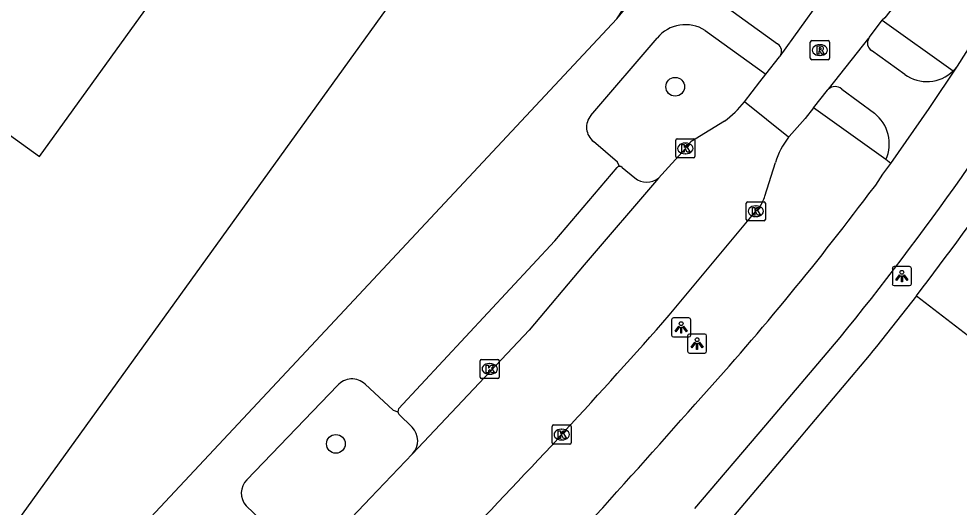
# Model space of a CAD drawing. Extents: x 160356 to 161355, y 381727 to 382845.
# Drawn here: x 160984.99 to 161034.13, y 382077.39 to 382102.92 of the extents above; entities that cross this region are included whole.
import ezdxf

# ---------------------------------------------------------------- set-up
doc = ezdxf.new("R2010")
doc.units = 0
for name, color, linetype in [('IMGEO_Boom', 7, 'Continuous'), ('IMGEO_Fietspad_gesloten', 7, 'Continuous'), ('IMGEO_Fietspad_open', 7, 'Continuous'), ('IMGEO_Kolk', 7, 'Continuous'), ('IMGEO_Lichtpunt', 7, 'Continuous'), ('IMGEO_Pand', 7, 'Continuous'), ('IMGEO_Parkeervlak_open', 7, 'Continuous'), ('IMGEO_Rijbaan_lokaal_open', 7, 'Continuous'), ('IMGEO_Rioolput', 7, 'Continuous'), ('IMGEO_Voetpad_open', 7, 'Continuous')]:
    doc.layers.add(name, color=color, linetype=linetype)

msp = doc.modelspace()

# ---------------------------------------------------------------- linework, layer by layer
at = {"layer": 'IMGEO_Boom'}
for centre in [(161019.291, 382099.372), (161001.556, 382080.7)]:
    msp.add_circle(centre, 0.489, dxfattribs=at)
at = {"layer": 'IMGEO_Fietspad_gesloten'}
for points in [[(161034.041, 382100.444), (161036.885, 382104.942)], [(161030.553, 382095.354), (161032.571, 382098.237), (161034.041, 382100.444)], [(161029.411, 382093.771), (161029.775, 382094.227), (161030.151, 382094.805), (161030.553, 382095.354)], [(161020.313, 382077.319), (161024.035, 382081.674), (161027.907, 382086.255)]]:
    msp.add_lwpolyline(points, dxfattribs=at)
for centre, radius, start, end in [((160903.154, 382187.295), 160.538, 320.99526, 328.4911), ((160908.769, 382184.133), 150.731, 317.74433, 323.16623), ((160561.663, 382487.388), 611.628, 316.910542, 318.583096)]:
    msp.add_arc(centre, radius, start, end, dxfattribs=at)
at = {"layer": 'IMGEO_Fietspad_open'}
for points in [[(161031.285, 382100.019), (161029.552, 382101.266)], [(161033.819, 382100.203), (161034.041, 382100.444)], [(161027.999, 382099.246), (161029.703, 382097.981)], [(161030.553, 382095.354), (161030.3, 382095.56)]]:
    msp.add_lwpolyline(points, dxfattribs=at)
for centre, radius, start, end in [((161029.813, 382101.664), 0.476, 147.9473, 236.6993), ((161032.445, 382101.59), 1.953, 233.5693, 314.7369), ((161027.65, 382098.868), 0.514, 47.3158, 133.6608), ((161028.462, 382096.391), 2.017, 335.6762, 52.0285)]:
    msp.add_arc(centre, radius, start, end, dxfattribs=at)
at = {"layer": 'IMGEO_Kolk'}
for p, q in [((161019.32, 382095.721), (161019.32, 382096.573)), ((161019.395, 382096.647), (161020.247, 382096.647)), ((161019.808, 382096.427), (161019.833, 382096.427)), ((161020.321, 382096.573), (161020.321, 382095.721)), ((161019.831, 382095.867), (161019.806, 382095.867)), ((161020.247, 382095.647), (161019.395, 382095.647)), ((161023.005, 382092.434), (161023.005, 382093.286)), ((161023.08, 382093.36), (161023.932, 382093.36)), ((161024.006, 382093.286), (161024.006, 382092.434)), ((161023.493, 382093.14), (161023.518, 382093.14)), ((161023.932, 382092.36), (161023.08, 382092.36)), ((161023.516, 382092.58), (161023.491, 382092.58)), ((161009.097, 382084.191), (161009.097, 382085.043)), ((161009.172, 382085.117), (161010.024, 382085.117)), ((161009.585, 382084.897), (161009.61, 382084.897)), ((161010.098, 382085.043), (161010.098, 382084.191)), ((161010.024, 382084.117), (161009.172, 382084.117)), ((161009.608, 382084.337), (161009.583, 382084.337)), ((161012.858, 382080.763), (161012.858, 382081.615)), ((161012.933, 382081.689), (161013.785, 382081.689)), ((161013.346, 382081.469), (161013.371, 382081.469)), ((161013.859, 382081.615), (161013.859, 382080.763)), ((161013.785, 382080.689), (161012.933, 382080.689)), ((161013.369, 382080.909), (161013.344, 382080.909))]:
    msp.add_line(p, q, dxfattribs=at)
for points in [[(161019.32, 382095.721), (161019.32, 382096.573)], [(161019.395, 382096.647), (161020.247, 382096.647)], [(161019.641, 382096.347), (161019.764, 382096.347), (161019.764, 382096.196), (161019.894, 382096.347), (161020.058, 382096.347), (161019.912, 382096.196), (161020.065, 382095.947), (161019.913, 382095.947), (161019.828, 382096.111), (161019.764, 382096.044), (161019.764, 382095.947), (161019.641, 382095.947), (161019.641, 382096.347)], [(161020.321, 382096.573), (161020.321, 382095.721)], [(161020.247, 382095.647), (161019.395, 382095.647)], [(161023.005, 382092.434), (161023.005, 382093.286)], [(161023.08, 382093.36), (161023.932, 382093.36)], [(161024.006, 382093.286), (161024.006, 382092.434)], [(161023.326, 382093.06), (161023.449, 382093.06), (161023.449, 382092.909), (161023.579, 382093.06), (161023.743, 382093.06), (161023.597, 382092.909), (161023.75, 382092.66), (161023.598, 382092.66), (161023.513, 382092.824), (161023.449, 382092.757), (161023.449, 382092.66), (161023.326, 382092.66), (161023.326, 382093.06)], [(161023.932, 382092.36), (161023.08, 382092.36)], [(161009.097, 382084.191), (161009.097, 382085.043)], [(161009.172, 382085.117), (161010.024, 382085.117)], [(161010.098, 382085.043), (161010.098, 382084.191)], [(161009.418, 382084.817), (161009.541, 382084.817), (161009.541, 382084.666), (161009.671, 382084.817), (161009.835, 382084.817), (161009.689, 382084.666), (161009.842, 382084.417), (161009.69, 382084.417), (161009.605, 382084.581), (161009.541, 382084.514), (161009.541, 382084.417), (161009.418, 382084.417), (161009.418, 382084.817)], [(161010.024, 382084.117), (161009.172, 382084.117)], [(161012.858, 382080.763), (161012.858, 382081.615)], [(161012.933, 382081.689), (161013.785, 382081.689)], [(161013.859, 382081.615), (161013.859, 382080.763)], [(161013.179, 382081.389), (161013.302, 382081.389), (161013.302, 382081.238), (161013.432, 382081.389), (161013.596, 382081.389), (161013.45, 382081.238), (161013.603, 382080.989), (161013.451, 382080.989), (161013.366, 382081.153), (161013.302, 382081.086), (161013.302, 382080.989), (161013.179, 382080.989), (161013.179, 382081.389)], [(161013.785, 382080.689), (161012.933, 382080.689)]]:
    msp.add_lwpolyline(points, dxfattribs=at)
for centre, start, end in [((161019.397, 382096.571), 91.552, 178.448), ((161019.397, 382096.571), 91.552, 178.448), ((161020.245, 382096.571), 1.552, 88.448), ((161020.245, 382096.571), 1.552, 88.448), ((161019.397, 382095.723), 181.552, 268.448), ((161019.397, 382095.723), 181.552, 268.448), ((161020.245, 382095.723), 271.552, 358.448), ((161020.245, 382095.723), 271.552, 358.448), ((161023.082, 382093.284), 91.552, 178.448), ((161023.082, 382093.284), 91.552, 178.448), ((161023.93, 382093.284), 1.552, 88.448), ((161023.93, 382093.284), 1.552, 88.448), ((161023.082, 382092.436), 181.552, 268.448), ((161023.082, 382092.436), 181.552, 268.448), ((161023.93, 382092.436), 271.552, 358.448), ((161023.93, 382092.436), 271.552, 358.448), ((161009.174, 382085.041), 91.552, 178.448), ((161009.174, 382085.041), 91.552, 178.448), ((161010.022, 382085.041), 1.552, 88.448), ((161010.022, 382085.041), 1.552, 88.448), ((161009.174, 382084.193), 181.552, 268.448), ((161009.174, 382084.193), 181.552, 268.448), ((161010.022, 382084.193), 271.552, 358.448), ((161010.022, 382084.193), 271.552, 358.448), ((161012.935, 382081.613), 91.552, 178.448), ((161012.935, 382081.613), 91.552, 178.448), ((161013.783, 382081.613), 1.552, 88.448), ((161013.783, 382081.613), 1.552, 88.448), ((161012.935, 382080.765), 181.552, 268.448), ((161012.935, 382080.765), 181.552, 268.448), ((161013.783, 382080.765), 271.552, 358.448), ((161013.783, 382080.765), 271.552, 358.448)]:
    msp.add_arc(centre, 0.0765, start, end, dxfattribs=at)
for centre, major_axis, ratio, start_param, end_param in [((161019.807, 382096.147), (-0.387, 0.002), 0.722429, 4.712389, 7.853982), ((161019.832, 382096.147), (-0.39, 0.002), 0.717154, 1.570796, 4.712389), ((161023.492, 382092.86), (-0.387, 0.002), 0.722429, 4.712389, 7.853982), ((161023.517, 382092.86), (-0.39, 0.002), 0.717154, 1.570796, 4.712389), ((161009.584, 382084.617), (-0.387, 0.002), 0.722429, 4.712389, 7.853982), ((161009.609, 382084.617), (-0.39, 0.002), 0.717154, 1.570796, 4.712389), ((161013.345, 382081.189), (-0.387, 0.002), 0.722429, 4.712389, 7.853982), ((161013.37, 382081.189), (-0.39, 0.002), 0.717154, 1.570796, 4.712389)]:
    msp.add_ellipse(centre, major_axis=major_axis, ratio=ratio, start_param=start_param, end_param=end_param, dxfattribs=at)
at = {"layer": 'IMGEO_Lichtpunt'}
for p, q in [((161030.639, 382089.875), (161030.639, 382089.068)), ((161030.639, 382089.875), (161030.639, 382089.068)), ((161031.541, 382089.97), (161030.733, 382089.97)), ((161031.541, 382089.97), (161030.733, 382089.97)), ((161031.635, 382089.068), (161031.635, 382089.875)), ((161031.635, 382089.068), (161031.635, 382089.875)), ((161030.733, 382088.974), (161031.541, 382088.974)), ((161030.733, 382088.974), (161031.541, 382088.974)), ((161019.105, 382087.19), (161019.105, 382086.383)), ((161019.105, 382087.19), (161019.105, 382086.383)), ((161020.007, 382087.285), (161019.199, 382087.285)), ((161020.007, 382087.285), (161019.199, 382087.285)), ((161020.101, 382086.383), (161020.101, 382087.19)), ((161020.101, 382086.383), (161020.101, 382087.19)), ((161019.936, 382086.348), (161019.936, 382085.541)), ((161019.936, 382086.348), (161019.936, 382085.541)), ((161020.838, 382086.443), (161020.03, 382086.443)), ((161020.838, 382086.443), (161020.03, 382086.443)), ((161020.932, 382085.541), (161020.932, 382086.348)), ((161020.932, 382085.541), (161020.932, 382086.348)), ((161019.199, 382086.289), (161020.007, 382086.289)), ((161019.199, 382086.289), (161020.007, 382086.289)), ((161020.03, 382085.447), (161020.838, 382085.447)), ((161020.03, 382085.447), (161020.838, 382085.447))]:
    msp.add_line(p, q, dxfattribs=at)
for points in [[(161031.013, 382089.539), (161031.052, 382089.511), (161030.864, 382089.249), (161030.826, 382089.276), (161031.013, 382089.539)], [(161031.115, 382089.491), (161031.162, 382089.491), (161031.162, 382089.169), (161031.115, 382089.169), (161031.115, 382089.491)], [(161031.225, 382089.511), (161031.263, 382089.538), (161031.45, 382089.276), (161031.411, 382089.248), (161031.225, 382089.511)], [(161019.479, 382086.854), (161019.518, 382086.826), (161019.33, 382086.564), (161019.292, 382086.591), (161019.479, 382086.854)], [(161019.691, 382086.826), (161019.729, 382086.853), (161019.916, 382086.591), (161019.877, 382086.563), (161019.691, 382086.826)], [(161019.581, 382086.806), (161019.628, 382086.806), (161019.628, 382086.484), (161019.581, 382086.484), (161019.581, 382086.806)], [(161020.31, 382086.012), (161020.349, 382085.984), (161020.161, 382085.722), (161020.123, 382085.749), (161020.31, 382086.012)], [(161020.412, 382085.964), (161020.459, 382085.964), (161020.459, 382085.642), (161020.412, 382085.642), (161020.412, 382085.964)], [(161020.522, 382085.984), (161020.56, 382086.011), (161020.747, 382085.749), (161020.708, 382085.721), (161020.522, 382085.984)]]:
    msp.add_lwpolyline(points, dxfattribs=at)
for centre in [(161031.138, 382089.673), (161019.604, 382086.988), (161020.435, 382086.146)]:
    msp.add_circle(centre, 0.0994, dxfattribs=at)
for centre, start, end in [((161030.733, 382089.875), 90, 180), ((161030.733, 382089.875), 90, 180), ((161031.541, 382089.875), 0, 90), ((161031.541, 382089.875), 0, 90), ((161030.733, 382089.068), 180, 270), ((161030.733, 382089.068), 180, 270), ((161031.541, 382089.068), 270, 0), ((161031.541, 382089.068), 270, 360), ((161019.199, 382087.19), 90, 180), ((161019.199, 382087.19), 90, 180), ((161020.007, 382087.19), 0, 90), ((161020.007, 382087.19), 0, 90), ((161019.199, 382086.383), 180, 270), ((161019.199, 382086.383), 180, 270), ((161020.03, 382086.348), 90, 180), ((161020.03, 382086.348), 90, 180), ((161020.007, 382086.383), 270, 0), ((161020.007, 382086.383), 270, 360), ((161020.838, 382086.348), 0, 90), ((161020.838, 382086.348), 0, 90), ((161020.03, 382085.541), 180, 270), ((161020.03, 382085.541), 180, 270), ((161020.838, 382085.541), 270, 0), ((161020.838, 382085.541), 270, 360)]:
    msp.add_arc(centre, 0.0946, start, end, dxfattribs=at)
at = {"layer": 'IMGEO_Pand'}
msp.add_lwpolyline([(160974.75, 382079.961), (160980.406, 382087.807), (160976.479, 382090.639), (160982.169, 382098.533), (160986.073, 382095.72), (160991.577, 382103.356), (160960.839, 382125.613), (160967.371, 382134.674), (160981.032, 382124.828), (160981.957, 382124.161), (161000, 382111.157), (161006.438, 382106.555), (161000, 382097.624), (160976.649, 382065.23), (160937.66, 382093.334), (160943.998, 382102.128), (160974.75, 382079.961)], dxfattribs=at)
at = {"layer": 'IMGEO_Parkeervlak_open'}
for points in [[(161016.512, 382095.157), (161017.183, 382094.611)], [(161004.842, 382082.26), (161005.547, 382081.571)]]:
    msp.add_lwpolyline(points, dxfattribs=at)
for centre, radius, start, end in [((161016.387, 382095.03), 0.178, 45.5551, 90.3725), ((161017.814, 382095.372), 0.989, 230.3403, 307.9964), ((161005.086, 382082.407), 0.285, 184.9066, 211.1228), ((161004.826, 382080.868), 1.007, 317.1961, 44.291)]:
    msp.add_arc(centre, radius, start, end, dxfattribs=at)
at = {"layer": 'IMGEO_Rijbaan_lokaal_open'}
for points in [[(161018.68, 382105.918), (161019.509, 382105.346), (161020.31, 382104.759), (161024.644, 382101.61)], [(161024.776, 382100.971), (161026.84, 382103.82)], [(161031.067, 382103.995), (161030.958, 382103.878), (161030.247, 382102.982), (161030.116, 382102.844)], [(161029.41, 382101.916), (161029.427, 382101.941), (161029.445, 382101.965), (161030.116, 382102.844)], [(161027.295, 382099.24), (161029.41, 382101.916)], [(161024.027, 382100.032), (161024.745, 382100.929), (161024.776, 382100.971)], [(161022.91, 382098.584), (161023.722, 382099.636), (161024.027, 382100.032)], [(161026.52, 382098.273), (161027.254, 382099.197), (161027.274, 382099.219), (161027.295, 382099.24)], [(161025.219, 382096.731), (161022.91, 382098.584)], [(161026.52, 382098.273), (161026.091, 382097.713), (161025.251, 382096.772), (161025.219, 382096.731)], [(161021.865, 382097.57), (161020.333, 382096.628)], [(161019.821, 382096.147), (161018.423, 382094.593)], [(161023.983, 382093.65), (161024.529, 382095.406)], [(161018.423, 382094.593), (161014.539, 382090.064), (161011.655, 382086.643), (161005.565, 382080.184)], [(161018.981, 382087.433), (161023.506, 382092.86), (161023.686, 382093.065)], [(161005.565, 382080.184), (161003.367, 382077.886), (161000.73, 382075.101), (161000.621, 382075.011)]]:
    msp.add_lwpolyline(points, dxfattribs=at)
for centre, radius, start, end in [((161024.383, 382101.223), 0.467, 327.3737, 55.9695), ((161018.92, 382101.651), 5.033, 305.8197, 322.4552), ((161028.587, 382094.135), 4.253, 142.3758, 162.6073), ((161020.868, 382095.546), 1.207, 116.2999, 150.1238), ((161022.041, 382094.268), 2.037, 323.8183, 342.3486), ((160774.534, 382301.876), 325.177, 315.86017, 318.74086)]:
    msp.add_arc(centre, radius, start, end, dxfattribs=at)
at = {"layer": 'IMGEO_Rioolput'}
for p, q in [((161026.35, 382100.858), (161026.35, 382101.71)), ((161026.425, 382101.784), (161027.277, 382101.784)), ((161027.351, 382101.71), (161027.351, 382100.858)), ((161026.838, 382101.564), (161026.863, 382101.564)), ((161027.277, 382100.784), (161026.425, 382100.784)), ((161026.861, 382101.004), (161026.836, 382101.004))]:
    msp.add_line(p, q, dxfattribs=at)
for points in [[(161026.35, 382100.858), (161026.35, 382101.71)], [(161026.425, 382101.784), (161027.277, 382101.784)], [(161027.351, 382101.71), (161027.351, 382100.858)], [(161026.939, 382101.482), (161026.687, 382101.484), (161026.687, 382101.084)], [(161026.687, 382101.084), (161026.811, 382101.084), (161026.811, 382101.246), (161026.822, 382101.246)], [(161026.865, 382101.403), (161026.811, 382101.403), (161026.811, 382101.322)], [(161026.811, 382101.322), (161026.863, 382101.322)], [(161026.869, 382101.217), (161026.94, 382101.084), (161027.08, 382101.084), (161027.015, 382101.21)], [(161027.277, 382100.784), (161026.425, 382100.784)]]:
    msp.add_lwpolyline(points, dxfattribs=at)
for centre, radius, start, end in [((161026.427, 382101.708), 0.0765, 91.552, 178.448), ((161026.427, 382101.708), 0.0765, 91.552, 178.448), ((161027.275, 382101.708), 0.0765, 1.552, 88.448), ((161027.275, 382101.708), 0.0765, 1.552, 88.448), ((161026.821, 382101.193), 0.0533, 26.0293, 88.6989), ((161026.847, 382101.511), 0.19, 274.7715, 282.9687), ((161026.871, 382101.307), 0.0964, 77.0061, 93.1865), ((161026.885, 382101.364), 0.0378, 276.6634, 79.6772), ((161026.938, 382101.372), 0.109, 350.3612, 89.416), ((161026.936, 382101.372), 0.112, 277.5842, 350.9817), ((161026.92, 382101.157), 0.108, 29.5134, 73.7905), ((161026.427, 382100.86), 0.0765, 181.552, 268.448), ((161026.427, 382100.86), 0.0765, 181.552, 268.448), ((161027.275, 382100.86), 0.0765, 271.552, 358.448), ((161027.275, 382100.86), 0.0765, 271.552, 358.448)]:
    msp.add_arc(centre, radius, start, end, dxfattribs=at)
for centre, major_axis, ratio, start_param, end_param in [((161026.837, 382101.284), (-0.387, 0.002), 0.722429, 4.712389, 7.853982), ((161026.862, 382101.284), (-0.39, 0.002), 0.717154, 1.570796, 4.712389)]:
    msp.add_ellipse(centre, major_axis=major_axis, ratio=ratio, start_param=start_param, end_param=end_param, dxfattribs=at)
at = {"layer": 'IMGEO_Voetpad_open'}
for points in [[(161016.243, 382102.923), (161018.68, 382105.918)], [(160976.106, 382060.019), (161000, 382085.543), (161016.243, 382102.923)], [(161030.116, 382102.844), (161033.819, 382100.203)], [(161020.86, 382102.313), (161024.027, 382100.032)], [(161014.883, 382097.874), (161018.342, 382101.912)], [(161030.3, 382095.56), (161026.52, 382098.273)], [(161016.386, 382095.208), (161016.27, 382095.436), (161015.019, 382096.506)], [(161004.828, 382082.534), (161012.999, 382091.32), (161016.256, 382095.152)], [(161031.895, 382088.448), (161029.81, 382085.798), (161029.626, 382085.571), (161029.427, 382085.324), (161026.143, 382081.411), (161025.791, 382080.992), (161021.58, 382076.021)], [(161031.895, 382088.448), (161036.438, 382084.95)], [(160996.904, 382078.826), (161001.647, 382083.749)], [(161003.08, 382083.829), (161004.549, 382082.466), (161004.802, 382082.383)], [(160998.452, 382075.776), (160998.414, 382075.983), (160996.863, 382077.461)]]:
    msp.add_lwpolyline(points, dxfattribs=at)
for centre, radius, start, end in [((161013.835, 382104.7), 2.993, 323.562, 40.8538), ((161019.826, 382100.701), 1.915, 57.3083, 140.7888), ((160907.569, 382184.16), 156.901, 322.40925, 328.26555), ((161015.619, 382097.256), 0.961, 139.9965, 231.3583), ((161016.387, 382095.026), 0.182, 90.4382, 136.1716), ((161002.402, 382083.106), 0.991, 46.8138, 139.5769), ((161005.096, 382082.41), 0.295, 155.1957, 185.2649), ((160997.622, 382078.121), 1.006, 135.5401, 221.019)]:
    msp.add_arc(centre, radius, start, end, dxfattribs=at)

doc.saveas('drawing.dxf')
